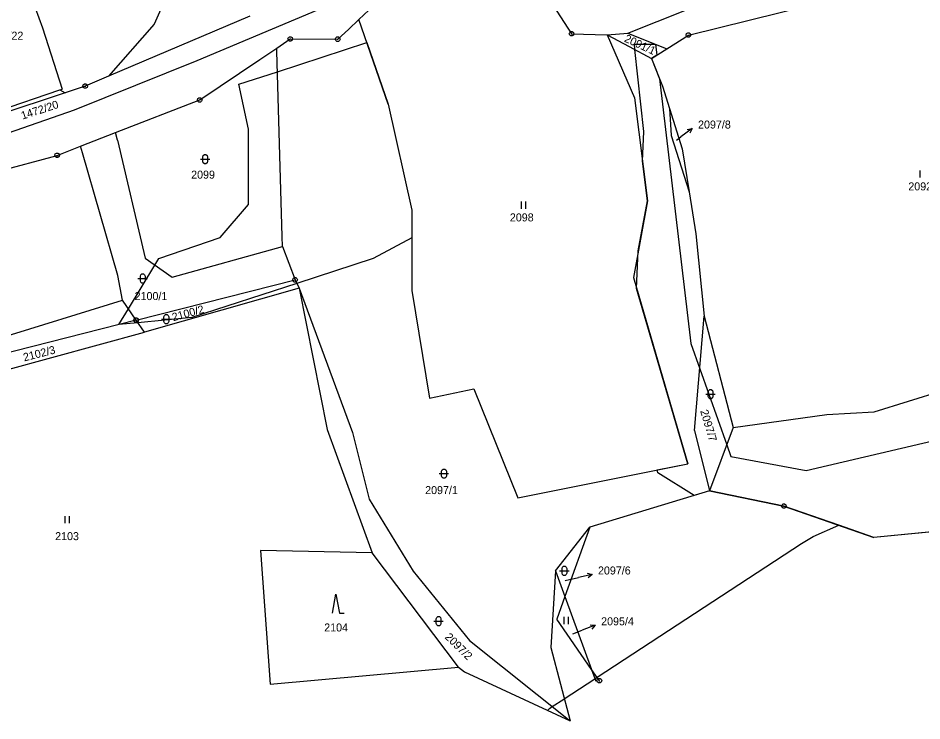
# Model space of a CAD drawing. Extents: x -806774 to -803680, y -1151731 to -1150053.
# Drawn here: x -805115.9 to -804923.9, y -1150768.2 to -1150618.9 of the extents above; entities that cross this region are included whole.
import ezdxf

# ---------------------------------------------------------------- set-up
doc = ezdxf.new("R2010")
doc.units = 0
for name, color, linetype in [('1', 7, 'Continuous'), ('11', 7, 'Continuous'), ('2', 7, 'Continuous'), ('3', 7, 'Continuous'), ('6', 7, 'Continuous'), ('7', 7, 'Continuous'), ('8', 7, 'Continuous')]:
    doc.layers.add(name, color=color, linetype=linetype)

msp = doc.modelspace()

# ---------------------------------------------------------------- linework, layer by layer
at = {"layer": '1'}
for p, q in [((-804986.38, -1150622.16), (-804942.25, -1150604.51)), ((-805081.28, -1150606.99), (-805086.98, -1150620.2)), ((-805113.43, -1150613.57), (-805110.75, -1150621.04)), ((-805003.05, -1150614.96), (-804998.33, -1150622.28)), ((-804973.51, -1150622.54), (-804938.45, -1150613.86)), ((-805066.7, -1150618.51), (-805096.7, -1150631.27)), ((-805043.51, -1150619.25), (-805041.4, -1150617.28)), ((-805110.75, -1150621.04), (-805106.53, -1150634.03)), ((-805086.98, -1150620.2), (-805096.7, -1150631.27)), ((-805045.75, -1150621.33), (-805043.51, -1150619.25)), ((-805037.3, -1150637.19), (-805043.51, -1150619.25)), ((-805048.02, -1150623.43), (-805045.75, -1150621.33)), ((-804998.33, -1150622.28), (-804990.78, -1150622.47)), ((-804990.78, -1150622.47), (-804986.38, -1150622.16)), ((-804990.78, -1150622.47), (-804984.99, -1150635.89)), ((-804990.78, -1150622.47), (-804986.09, -1150624.98)), ((-804986.38, -1150622.16), (-804978.11, -1150625.46)), ((-804978.11, -1150625.46), (-804973.51, -1150622.54)), ((-805060.95, -1150625.29), (-805058.1, -1150623.37)), ((-805058.1, -1150623.37), (-805048.02, -1150623.43)), ((-805064.56, -1150627.72), (-805060.95, -1150625.29)), ((-805060.93, -1150625.95), (-805060.95, -1150625.29)), ((-805059.81, -1150665.31), (-805060.93, -1150625.95)), ((-804986.09, -1150624.98), (-804981.36, -1150627.52)), ((-804981.36, -1150627.52), (-804978.11, -1150625.46)), ((-805077.33, -1150636.32), (-805064.56, -1150627.72)), ((-804981.36, -1150627.52), (-804979.02, -1150633.36)), ((-805096.7, -1150631.27), (-805101.66, -1150633.38)), ((-805120.75, -1150638.84), (-805107.03, -1150634.2)), ((-805107.03, -1150634.2), (-805106.53, -1150634.03)), ((-805107.03, -1150634.2), (-805105.89, -1150634.79)), ((-805101.66, -1150633.38), (-805105.89, -1150634.79)), ((-804979.02, -1150633.36), (-804977.52, -1150638.12)), ((-805105.89, -1150634.79), (-805128.92, -1150642.38)), ((-805095.21, -1150643.26), (-805077.33, -1150636.32)), ((-804984.99, -1150635.89), (-804982.22, -1150657.75)), ((-805037.3, -1150637.19), (-805032.3, -1150659.73)), ((-804977.52, -1150638.12), (-804977.2, -1150643.87)), ((-804977.52, -1150638.12), (-804974.82, -1150646.67)), ((-805102.65, -1150646.15), (-805095.21, -1150643.26)), ((-805094.83, -1150644.88), (-805095.21, -1150643.26)), ((-804977.2, -1150643.87), (-804973.34, -1150655.86)), ((-805094.83, -1150644.88), (-805088.91, -1150669.91)), ((-805107.63, -1150648.08), (-805102.65, -1150646.15)), ((-805102.25, -1150647.55), (-805102.65, -1150646.15)), ((-805094.73, -1150673.57), (-805102.25, -1150647.55)), ((-804974.82, -1150646.67), (-804973.34, -1150655.86)), ((-805129.38, -1150653.98), (-805107.63, -1150648.08)), ((-804973.34, -1150655.86), (-804971.91, -1150664.74)), ((-804982.22, -1150657.75), (-804985.2, -1150674.05)), ((-805032.3, -1150659.73), (-805032.3, -1150676.79)), ((-804971.91, -1150664.74), (-804970.15, -1150682.23)), ((-805059.75, -1150667.41), (-805059.81, -1150665.31)), ((-805083.21, -1150673.96), (-805059.75, -1150667.41)), ((-805059.75, -1150667.41), (-805057.08, -1150674.52)), ((-805088.91, -1150669.91), (-805083.21, -1150673.96)), ((-805093.75, -1150678.86), (-805094.73, -1150673.57)), ((-805090.83, -1150683.08), (-805057.08, -1150674.52)), ((-805057.08, -1150674.52), (-805056.24, -1150676.26)), ((-804985.2, -1150674.05), (-804975.34, -1150707.8)), ((-805056.24, -1150676.26), (-805089.07, -1150685.63)), ((-805056.24, -1150676.26), (-805044.87, -1150706.91)), ((-805056.24, -1150676.26), (-805050.29, -1150706.27)), ((-805032.3, -1150676.79), (-805028.51, -1150699.61)), ((-805122.34, -1150687.69), (-805093.75, -1150678.86)), ((-805090.83, -1150683.08), (-805093.75, -1150678.86)), ((-804972.2, -1150706.48), (-804970.15, -1150682.23)), ((-804970.15, -1150682.23), (-804964, -1150705.89)), ((-805090.83, -1150683.08), (-805126.05, -1150692)), ((-805089.07, -1150685.63), (-805090.83, -1150683.08)), ((-805118.57, -1150693.67), (-805089.07, -1150685.63)), ((-804934.05, -1150702.55), (-804906.46, -1150693.95)), ((-805028.51, -1150699.61), (-805019.11, -1150697.63)), ((-805019.11, -1150697.63), (-805009.75, -1150720.81)), ((-804964, -1150705.89), (-804944.11, -1150703.14)), ((-804944.11, -1150703.14), (-804934.05, -1150702.55)), ((-805050.29, -1150706.27), (-805040.7, -1150732.48)), ((-805044.87, -1150706.91), (-805041.32, -1150721.06)), ((-804972.2, -1150706.48), (-804969.06, -1150719.29)), ((-804964, -1150705.89), (-804969.06, -1150719.29)), ((-804975.34, -1150707.8), (-804973.65, -1150713.57)), ((-805009.75, -1150720.81), (-804973.65, -1150713.57)), ((-804969.06, -1150719.29), (-804994.48, -1150727.02)), ((-804969.06, -1150719.29), (-804953.22, -1150722.57)), ((-805041.32, -1150721.06), (-805031.98, -1150736.39)), ((-804953.22, -1150722.57), (-804934.11, -1150729.21)), ((-805001.73, -1150736.29), (-804994.48, -1150727.02)), ((-804994.48, -1150727.02), (-804999.75, -1150741.72)), ((-804918.89, -1150727.72), (-804934.11, -1150729.21)), ((-805040.7, -1150732.48), (-805064.39, -1150731.96)), ((-805064.39, -1150731.96), (-805062.34, -1150760.38)), ((-805022.33, -1150756.73), (-805040.7, -1150732.48)), ((-805001.73, -1150736.29), (-805002.72, -1150752.56)), ((-805001.73, -1150736.29), (-804999.75, -1150741.72)), ((-805031.98, -1150736.39), (-805020.04, -1150751.1)), ((-804999.75, -1150741.72), (-805001.49, -1150746.57)), ((-804999.75, -1150741.72), (-804994.08, -1150757.26)), ((-804994.08, -1150757.26), (-805001.49, -1150746.57)), ((-805020.04, -1150751.1), (-804998.67, -1150768.17)), ((-805002.72, -1150752.56), (-804998.67, -1150768.17)), ((-805062.34, -1150760.38), (-805022.33, -1150756.73)), ((-805022.33, -1150756.73), (-805021.06, -1150757.78)), ((-804994.08, -1150757.26), (-804993.18, -1150759.73)), ((-804992.43, -1150759.64), (-804994.08, -1150757.26)), ((-805021.06, -1150757.78), (-804998.67, -1150768.17))]:
    msp.add_line(p, q, dxfattribs=at)
at = {"layer": '11'}
for points in [[(-805067, -1150658.5), (-805067, -1150642.5), (-805069, -1150633), (-805060.81, -1150630.32), (-805041.83, -1150624.11), (-805037.3, -1150637.19), (-805032.3, -1150659.73), (-805032.3, -1150665.57), (-805040.5, -1150670), (-805056.72, -1150675.27), (-805079, -1150682.5), (-805090.46, -1150683.61)], [(-804941.58, -1150726.61), (-804953.22, -1150722.57), (-804969.06, -1150719.29), (-804972.3, -1150720.28), (-804980, -1150715.5), (-804980.19, -1150714.88), (-804973.65, -1150713.57), (-804975.34, -1150707.8), (-804984.53, -1150676.34), (-804984.16, -1150668.39), (-804982.22, -1150657.75), (-804983.29, -1150649.31), (-804983, -1150643), (-804984.88, -1150625.63), (-804985, -1150624.5), (-804980.52, -1150624.5), (-804980.5, -1150624.5), (-804980.23, -1150626.8), (-804981.36, -1150627.52), (-804979.63, -1150631.83), (-804973, -1150688), (-804971.09, -1150693.38), (-804965.37, -1150709.53), (-804964.5, -1150712)], [(-805090.46, -1150683.61), (-805094.5, -1150684), (-805092.49, -1150680.68), (-805086.84, -1150671.38), (-805086, -1150670), (-805073, -1150665.5), (-805067, -1150658.5)], [(-804964.5, -1150712), (-804948.5, -1150715), (-804908, -1150705.5), (-804895.5, -1150708), (-804891, -1150715.5), (-804889.27, -1150713.4), (-804884, -1150707), (-804881.48, -1150707.67), (-804869, -1150711), (-804833.5, -1150717.5), (-804830.5, -1150723.5), (-804831.37, -1150726.99), (-804844.65, -1150735.69), (-804855.14, -1150743.91), (-804870.09, -1150749.31)], [(-804870.09, -1150749.31), (-804877.6, -1150741.26), (-804882.85, -1150739.24), (-804885.65, -1150722.45), (-804900.55, -1150721.82), (-804918.89, -1150727.72), (-804934.11, -1150729.21), (-804941.58, -1150726.61)], [(-805003.48, -1150765.94), (-805003, -1150765.5), (-805002.46, -1150765.14), (-805000, -1150763.54), (-804999.89, -1150763.47), (-804993.37, -1150759.2), (-804992.93, -1150758.91), (-804949.5, -1150730.5), (-804947, -1150729), (-804941.58, -1150726.61)]]:
    msp.add_lwpolyline(points, dxfattribs=at)
at = {"layer": '3'}
for p, q in [((-804924.38, -1150651.32), (-804924.38, -1150652.82)), ((-805009.08, -1150657.91), (-805009.08, -1150659.41)), ((-805008.08, -1150659.41), (-805008.08, -1150657.91)), ((-805105.97, -1150724.69), (-805105.97, -1150726.19)), ((-805104.97, -1150726.19), (-805104.97, -1150724.69)), ((-805000, -1150746.1), (-805000, -1150747.6)), ((-804999, -1150747.6), (-804999, -1150746.1))]:
    msp.add_line(p, q, dxfattribs=at)
for points in [[(-805076.68, -1150648.38), (-805076.58, -1150648.09), (-805076.33, -1150647.91), (-805076.02, -1150647.91), (-805075.77, -1150648.09), (-805075.67, -1150648.38), (-805075.67, -1150649.38), (-805075.77, -1150649.67), (-805076.02, -1150649.85), (-805076.33, -1150649.85), (-805076.58, -1150649.67), (-805076.68, -1150649.38)], [(-805089.95, -1150673.72), (-805089.85, -1150673.43), (-805089.6, -1150673.25), (-805089.29, -1150673.25), (-805089.04, -1150673.43), (-805088.94, -1150673.72), (-805088.94, -1150674.72), (-805089.04, -1150675.01), (-805089.29, -1150675.19), (-805089.6, -1150675.19), (-805089.85, -1150675.01), (-805089.95, -1150674.72)], [(-805084.93, -1150682.36), (-805084.83, -1150682.07), (-805084.58, -1150681.89), (-805084.27, -1150681.89), (-805084.02, -1150682.07), (-805083.92, -1150682.36), (-805083.92, -1150683.36), (-805084.02, -1150683.65), (-805084.27, -1150683.83), (-805084.58, -1150683.83), (-805084.83, -1150683.65), (-805084.93, -1150683.36)], [(-804969.31, -1150698.29), (-804969.21, -1150698), (-804968.96, -1150697.82), (-804968.65, -1150697.82), (-804968.4, -1150698), (-804968.3, -1150698.29), (-804968.3, -1150699.29), (-804968.4, -1150699.58), (-804968.65, -1150699.76), (-804968.96, -1150699.76), (-804969.21, -1150699.58), (-804969.31, -1150699.29)], [(-805025.95, -1150715.17), (-805025.85, -1150714.88), (-805025.6, -1150714.7), (-805025.29, -1150714.7), (-805025.04, -1150714.88), (-805024.94, -1150715.17), (-805024.94, -1150716.17), (-805025.04, -1150716.46), (-805025.29, -1150716.64), (-805025.6, -1150716.64), (-805025.85, -1150716.46), (-805025.95, -1150716.17)], [(-805000.37, -1150735.81), (-805000.27, -1150735.52), (-805000.02, -1150735.34), (-804999.71, -1150735.34), (-804999.46, -1150735.52), (-804999.36, -1150735.81), (-804999.36, -1150736.81), (-804999.46, -1150737.1), (-804999.71, -1150737.28), (-805000.02, -1150737.28), (-805000.27, -1150737.1), (-805000.37, -1150736.81)], [(-805027.09, -1150746.5), (-805026.99, -1150746.21), (-805026.74, -1150746.03), (-805026.43, -1150746.03), (-805026.18, -1150746.21), (-805026.08, -1150746.5), (-805026.08, -1150747.5), (-805026.18, -1150747.79), (-805026.43, -1150747.97), (-805026.74, -1150747.97), (-805026.99, -1150747.79), (-805027.09, -1150747.5)]]:
    msp.add_lwpolyline(points, close=True, dxfattribs=at)
for points in [[(-805077.18, -1150648.88), (-805075.91, -1150648.88), (-805075.18, -1150648.88)], [(-805090.45, -1150674.22), (-805089.18, -1150674.22), (-805088.45, -1150674.22)], [(-805085.43, -1150682.86), (-805084.16, -1150682.86), (-805083.43, -1150682.86)], [(-804969.81, -1150698.79), (-804968.54, -1150698.79), (-804967.81, -1150698.79)], [(-805026.45, -1150715.67), (-805025.18, -1150715.67), (-805024.45, -1150715.67)], [(-805000.87, -1150736.31), (-804999.6, -1150736.31), (-804998.87, -1150736.31)], [(-805049.14, -1150745.29), (-805048.39, -1150741.29), (-805047.64, -1150745.29), (-805046.64, -1150745.29)], [(-805027.59, -1150747), (-805026.32, -1150747), (-805025.59, -1150747)]]:
    msp.add_lwpolyline(points, dxfattribs=at)
at = {"layer": '6'}
for p, q in [((-805043.98, -1150613.72), (-805077.98, -1150628)), ((-805077.98, -1150628), (-805104.02, -1150638.5)), ((-805104.02, -1150638.5), (-805119.69, -1150643.95))]:
    msp.add_line(p, q, dxfattribs=at)
at = {"layer": '7'}
for p, q in [((-804972.71, -1150642.39), (-804975.13, -1150644.17)), ((-804976.06, -1150644.85), (-804975.13, -1150644.17)), ((-804999.69, -1150738.35), (-804996.9, -1150737.73)), ((-804993.97, -1150737.08), (-804996.9, -1150737.73)), ((-804998.06, -1150749.66), (-804996.11, -1150748.93)), ((-804993.3, -1150747.87), (-804996.11, -1150748.93))]:
    msp.add_line(p, q, dxfattribs=at)
for points in [[(-804973.81, -1150642.58), (-804972.71, -1150642.39), (-804973.22, -1150643.39)], [(-804995.06, -1150736.81), (-804993.97, -1150737.08), (-804994.84, -1150737.78)], [(-804994.41, -1150747.76), (-804993.3, -1150747.87), (-804994.06, -1150748.69)]]:
    msp.add_lwpolyline(points, dxfattribs=at)
at = {"layer": '8'}
for p, q in [((-804998.45, -1150622.28), (-804998.21, -1150622.28)), ((-804973.63, -1150622.54), (-804973.39, -1150622.54)), ((-805058.22, -1150623.37), (-805057.98, -1150623.37)), ((-805048.14, -1150623.43), (-805047.9, -1150623.43)), ((-805101.78, -1150633.38), (-805101.54, -1150633.38)), ((-805077.45, -1150636.32), (-805077.21, -1150636.32)), ((-805107.75, -1150648.08), (-805107.51, -1150648.08)), ((-805057.2, -1150674.52), (-805056.96, -1150674.52)), ((-805090.95, -1150683.08), (-805090.71, -1150683.08)), ((-804953.34, -1150722.57), (-804953.1, -1150722.57)), ((-804992.55, -1150759.64), (-804992.31, -1150759.64))]:
    msp.add_line(p, q, dxfattribs=at)
for points in [[(-805057.95, -1150622.89), (-805057.7, -1150623.07), (-805057.6, -1150623.36), (-805057.7, -1150623.65), (-805057.95, -1150623.83), (-805058.26, -1150623.83), (-805058.51, -1150623.65), (-805058.61, -1150623.36), (-805058.51, -1150623.07), (-805058.26, -1150622.89)], [(-805047.87, -1150622.95), (-805047.62, -1150623.13), (-805047.52, -1150623.42), (-805047.62, -1150623.71), (-805047.87, -1150623.89), (-805048.18, -1150623.89), (-805048.43, -1150623.71), (-805048.53, -1150623.42), (-805048.43, -1150623.13), (-805048.18, -1150622.95)], [(-804998.18, -1150621.8), (-804997.93, -1150621.98), (-804997.83, -1150622.27), (-804997.93, -1150622.56), (-804998.18, -1150622.74), (-804998.49, -1150622.74), (-804998.74, -1150622.56), (-804998.84, -1150622.27), (-804998.74, -1150621.98), (-804998.49, -1150621.8)], [(-804973.36, -1150622.06), (-804973.11, -1150622.24), (-804973.01, -1150622.53), (-804973.11, -1150622.82), (-804973.36, -1150623), (-804973.67, -1150623), (-804973.92, -1150622.82), (-804974.02, -1150622.53), (-804973.92, -1150622.24), (-804973.67, -1150622.06)], [(-805101.51, -1150632.9), (-805101.26, -1150633.08), (-805101.16, -1150633.37), (-805101.26, -1150633.66), (-805101.51, -1150633.84), (-805101.82, -1150633.84), (-805102.07, -1150633.66), (-805102.17, -1150633.37), (-805102.07, -1150633.08), (-805101.82, -1150632.9)], [(-805077.18, -1150635.84), (-805076.93, -1150636.02), (-805076.83, -1150636.31), (-805076.93, -1150636.6), (-805077.18, -1150636.78), (-805077.49, -1150636.78), (-805077.74, -1150636.6), (-805077.84, -1150636.31), (-805077.74, -1150636.02), (-805077.49, -1150635.84)], [(-805107.48, -1150647.6), (-805107.23, -1150647.78), (-805107.13, -1150648.07), (-805107.23, -1150648.36), (-805107.48, -1150648.54), (-805107.79, -1150648.54), (-805108.04, -1150648.36), (-805108.14, -1150648.07), (-805108.04, -1150647.78), (-805107.79, -1150647.6)], [(-805056.93, -1150674.04), (-805056.68, -1150674.22), (-805056.58, -1150674.51), (-805056.68, -1150674.8), (-805056.93, -1150674.98), (-805057.24, -1150674.98), (-805057.49, -1150674.8), (-805057.59, -1150674.51), (-805057.49, -1150674.22), (-805057.24, -1150674.04)], [(-805090.68, -1150682.6), (-805090.43, -1150682.78), (-805090.33, -1150683.07), (-805090.43, -1150683.36), (-805090.68, -1150683.54), (-805090.99, -1150683.54), (-805091.24, -1150683.36), (-805091.34, -1150683.07), (-805091.24, -1150682.78), (-805090.99, -1150682.6)], [(-804953.07, -1150722.09), (-804952.82, -1150722.27), (-804952.72, -1150722.56), (-804952.82, -1150722.85), (-804953.07, -1150723.03), (-804953.38, -1150723.03), (-804953.63, -1150722.85), (-804953.73, -1150722.56), (-804953.63, -1150722.27), (-804953.38, -1150722.09)], [(-804992.28, -1150759.16), (-804992.03, -1150759.34), (-804991.93, -1150759.63), (-804992.03, -1150759.92), (-804992.28, -1150760.1), (-804992.59, -1150760.1), (-804992.84, -1150759.92), (-804992.94, -1150759.63), (-804992.84, -1150759.34), (-804992.59, -1150759.16)]]:
    msp.add_lwpolyline(points, close=True, dxfattribs=at)

# ---------------------------------------------------------------- texts
at = {"layer": '2'}
for s, height, p in [('1472/22', 1.7, (-805123.02, -1150623.53)), ('2097/8', 0.1, (-804976.31, -1150644.85)), ('2099', 1.7, (-805079.16, -1150653.03)), ('2092', 1.7, (-804926.8, -1150655.52)), ('2098', 1.7, (-805011.45, -1150662.11)), ('2100/1', 1.7, (-805091.17, -1150678.81)), ('2097/1', 1.7, (-805029.45, -1150720.01)), ('2103', 1.7, (-805108.05, -1150729.79)), ('2097/6', 0.1, (-804999.94, -1150738.35)), ('2104', 1.7, (-805050.89, -1150749.18)), ('2095/4', 0.1, (-804998.31, -1150749.66))]:
    msp.add_text(s, height=height, dxfattribs=at).set_placement(p)
for s, rotation, p in [('2091/1', 335.1803, (-804987.29, -1150623.87)), ('2100/2', 15.298, (-805082.97, -1150683.32)), ('2102/3', 14.3812, (-805114.6, -1150691.84)), ('2097/7', 286.6508, (-804971.03, -1150702.36)), ('2097/2', 315.2987, (-805025.37, -1150750.5))]:
    msp.add_text(s, height=1.7, rotation=rotation, dxfattribs=at).set_placement(p)
at = {"layer": '7'}
msp.add_text('1472/20', height=1.7, rotation=17.9909, dxfattribs=at).set_placement((-805114.98, -1150640.51))
for s, p in [('2097/8', (-804971.47, -1150642.39)), ('2097/6', (-804992.73, -1150737.08)), ('2095/4', (-804992.06, -1150747.87))]:
    msp.add_text(s, height=1.7, dxfattribs=at).set_placement(p)

doc.saveas('drawing.dxf')
